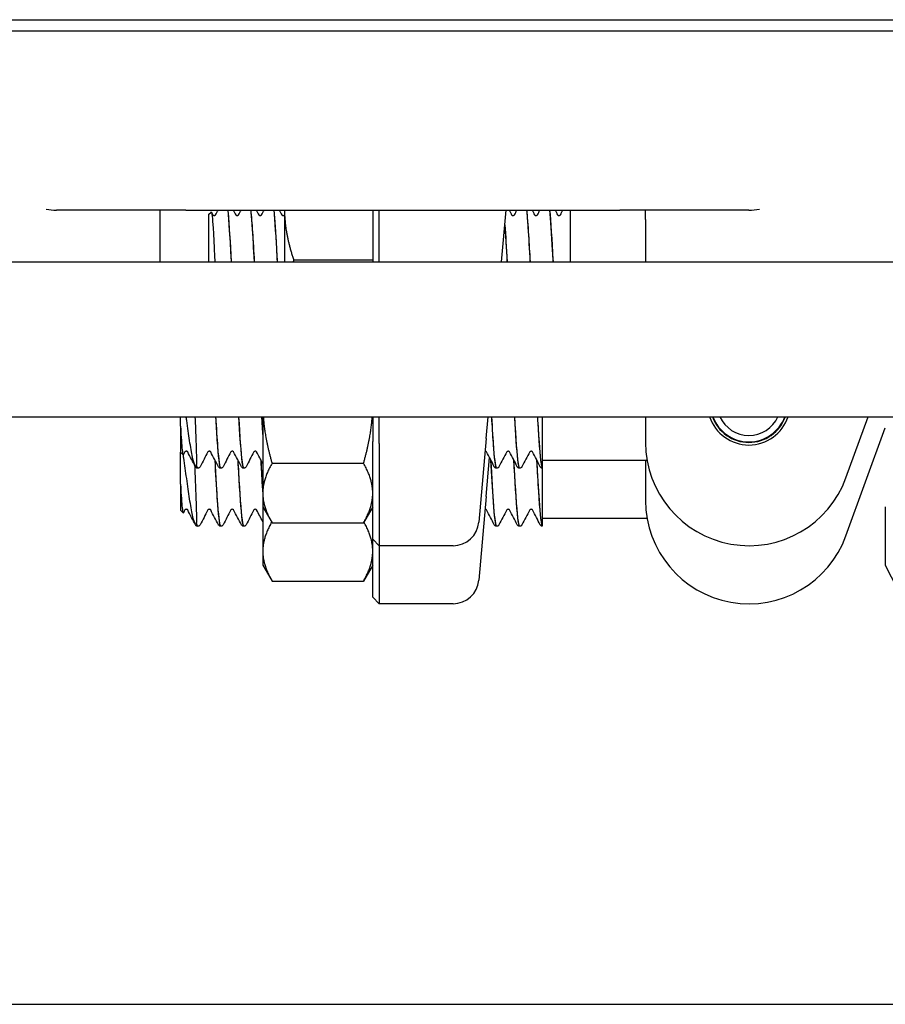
# Model space of a CAD drawing. Header units: inches. Extents: x 18 to 846, y -67 to 561.
# Tile 267 of 656: x 322.68 to 324.77, y 142.76 to 145.15. Entities that reach past the tile are written whole.
import ezdxf

# ---------------------------------------------------------------- set-up
doc = ezdxf.new("R2010")
doc.units = ezdxf.units.IN
doc.header["$LTSCALE"] = 24
doc.header["$MEASUREMENT"] = 0
doc.layers.add('Visible (ANSI)', color=7, linetype='Continuous', lineweight=30)

msp = doc.modelspace()

# ---------------------------------------------------------------- linework, layer by layer
at = {"layer": 'Visible (ANSI)'}
for p, q in [((310.74143, 145.1453), (327.24143, 145.1453)), ((310.74143, 145.11798), (327.24143, 145.11798)), ((323.08189, 144.6844), (322.76939, 144.6844)), ((323.01939, 144.6844), (323.01939, 144.55916)), ((323.08189, 144.6844), (324.13189, 144.6844)), ((323.13689, 144.67329), (323.14321, 144.67961)), ((323.13689, 144.67329), (323.13689, 144.55916)), ((323.32089, 144.6844), (323.32089, 144.55916)), ((323.53439, 144.6844), (323.53439, 144.55916)), ((323.55001, 144.55916), (323.55001, 144.6844)), ((323.84609, 144.55916), (323.85705, 144.6844)), ((324.01189, 144.6844), (324.01189, 144.58444)), ((324.44439, 144.6844), (324.13189, 144.6844)), ((324.19439, 144.66127), (324.19439, 144.6844)), ((324.19439, 144.66127), (324.19439, 144.55916)), ((324.01189, 144.58444), (324.01189, 144.55916)), ((312.95926, 144.55916), (329.89218, 144.55916)), ((323.53439, 144.56345), (323.34322, 144.56345)), ((312.95926, 144.18416), (329.89218, 144.18416)), ((323.06939, 144.16161), (323.06939, 144.18416)), ((323.26839, 144.18416), (323.26839, 143.99914)), ((323.53439, 144.18416), (323.53439, 144.12377)), ((323.55001, 144.1194), (323.55001, 144.18416)), ((323.80867, 144.13145), (323.81328, 144.18416)), ((323.94439, 144.18416), (323.94439, 144.09146)), ((324.19439, 144.18416), (324.19439, 144.1219)), ((324.67931, 144.03639), (324.7331, 144.18416)), ((323.06939, 144.16161), (323.06939, 144.09837)), ((324.67931, 143.89577), (324.77439, 144.15699)), ((323.53439, 143.88752), (323.53439, 144.12377)), ((323.55001, 144.1194), (323.55001, 143.8719)), ((323.80867, 144.13145), (323.79095, 143.92895)), ((323.06939, 144.07533), (323.06939, 144.09838)), ((323.06939, 144.09837), (323.07571, 144.09205)), ((323.06939, 144.02098), (323.06939, 144.07533)), ((323.29072, 144.07131), (323.51206, 144.07131)), ((323.80867, 143.99082), (323.81692, 144.08509)), ((323.94439, 144.09146), (323.94439, 144.06081)), ((324.19825, 144.07815), (323.94439, 144.07815)), ((324.19439, 144.07815), (324.19439, 143.98127)), ((323.10837, 144.06541), (323.10837, 144.06855)), ((323.11141, 144.0594), (323.11083, 144.0594)), ((323.16702, 144.0594), (323.16644, 144.0594)), ((323.22263, 144.0594), (323.22205, 144.0594)), ((323.83436, 144.0594), (323.83377, 144.0594)), ((323.88997, 144.0594), (323.88938, 144.0594)), ((323.94439, 144.06081), (323.94439, 144.05976)), ((323.94439, 144.05976), (323.94439, 144.05946)), ((323.94439, 144.05946), (323.94439, 143.95083)), ((323.06939, 144.02098), (323.06939, 143.95775)), ((323.26839, 143.99914), (323.26839, 143.96565)), ((323.80867, 143.99082), (323.79095, 143.78832)), ((323.06939, 143.95775), (323.07571, 143.95143)), ((323.26839, 143.96565), (323.29072, 143.92697)), ((323.26839, 143.96565), (323.26839, 143.85852)), ((323.53439, 143.96565), (323.51206, 143.92697)), ((323.94439, 143.95083), (323.94439, 143.92018)), ((324.77439, 143.96565), (324.77439, 143.82502)), ((323.10837, 143.92478), (323.10837, 143.92793)), ((323.29072, 143.92697), (323.51206, 143.92697)), ((324.19825, 143.93752), (323.94439, 143.93752)), ((323.11141, 143.91877), (323.11083, 143.91877)), ((323.16702, 143.91877), (323.16644, 143.91877)), ((323.22263, 143.91877), (323.22205, 143.91877)), ((323.83436, 143.91877), (323.83377, 143.91877)), ((323.88997, 143.91877), (323.88938, 143.91877)), ((323.94439, 143.92018), (323.94439, 143.91914)), ((323.94439, 143.91914), (323.94439, 143.91883)), ((323.53439, 143.88752), (323.55001, 143.8719)), ((323.53439, 143.7469), (323.53439, 143.88752)), ((323.26839, 143.85852), (323.26839, 143.82502)), ((323.72869, 143.8719), (323.55001, 143.8719)), ((323.55001, 143.8719), (323.55001, 143.73127)), ((323.26839, 143.82502), (323.29072, 143.78635)), ((323.53439, 143.82502), (323.51206, 143.78635)), ((324.77439, 143.82502), (324.80293, 143.76793)), ((323.29072, 143.78635), (323.51206, 143.78635)), ((323.53439, 143.7469), (323.55001, 143.73127)), ((323.72869, 143.73127), (323.55001, 143.73127)), ((322.61643, 142.76161), (329.92843, 142.76161))]:
    msp.add_line(p, q, dxfattribs=at)
for centre, radius, start, end in [((322.76939, 144.8094), 0.125, 258.3306, 270), ((324.44439, 144.8094), 0.125, 270, 281.6694), ((324.44439, 144.21565), 0.1, 198.34985, 341.65015), ((324.44439, 144.21565), 0.09375, 199.62158, 340.37842), ((324.44439, 144.21565), 0.0925, 199.89785, 340.10215), ((324.44439, 144.21565), 0.07688, 204.17468, 335.82532), ((324.44439, 144.07502), 0.1, 131.02194, 131.7394), ((324.44439, 144.07502), 0.09375, 130.63887, 131.40962), ((324.44439, 144.07502), 0.09375, 48.59038, 49.36113), ((324.44439, 144.07502), 0.1, 48.2606, 48.97806), ((324.44439, 144.1219), 0.25, 180, 340), ((324.44439, 143.98127), 0.25, 180, 340), ((323.72869, 143.9344), 0.0625, 270, 355), ((323.72869, 143.79377), 0.0625, 270, 355)]:
    msp.add_arc(centre, radius, start, end, dxfattribs=at)
for points, knots in [([(323.14321, 144.67961), (323.14335, 144.67975), (323.14348, 144.67979), (323.14439, 144.67932), (323.14514, 144.67572), (323.14665, 144.66248), (323.1474, 144.65288), (323.14891, 144.62877), (323.14966, 144.61443), (323.15102, 144.58606), (323.15162, 144.57271), (323.15221, 144.55916)], [-1.81747485, -1.81747485, -1.81747485, -1.81747485, -1.79490964, -1.79490964, -1.67005838, -1.67005838, -1.5430016, -1.5430016, -1.41373999, -1.41373999, -1.30950813, -1.30950813, -1.30950813, -1.30950813]), ([(323.14744, 144.67271), (323.14744, 144.67271), (323.14751, 144.67255), (323.14807, 144.67202), (323.14841, 144.67175), (323.14942, 144.67127), (323.15011, 144.67109), (323.15081, 144.67109)], [0.003893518, 0.003893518, 0.003893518, 0.003893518, 0.02135506, 0.02135506, 0.032660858, 0.032660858, 0.044379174, 0.044379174, 0.044379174, 0.044379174]), ([(323.15081, 144.67109), (323.15189, 144.67109), (323.15288, 144.67153), (323.15384, 144.67224), (323.15403, 144.67249), (323.15417, 144.67268), (323.15419, 144.67271), (323.15419, 144.67271)], [0, 0, 0, 0, 0.017919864, 0.017919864, 0.032518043, 0.032518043, 0.040461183, 0.040461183, 0.040461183, 0.040461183]), ([(323.1837, 144.68437), (323.1839, 144.6823), (323.18411, 144.68011), (323.18432, 144.67781), (323.1869, 144.64931), (323.18948, 144.60458), (323.19205, 144.55915)], [5.31897324, 5.31897324, 5.31897324, 5.31897324, 5.38936366, 5.38936366, 5.38936366, 6.26306776, 6.26306776, 6.26306776, 6.26306776]), ([(323.19264, 144.55917), (323.19244, 144.5627), (323.19223, 144.56623), (323.19203, 144.56975), (323.18945, 144.61521), (323.18686, 144.65823), (323.18428, 144.68437)], [-12.54625307, -12.54625307, -12.54625307, -12.54625307, -12.47836823, -12.47836823, -12.47836823, -11.60215855, -11.60215855, -11.60215855, -11.60215855]), ([(323.20305, 144.67271), (323.20305, 144.67271), (323.20312, 144.67255), (323.20368, 144.67202), (323.20402, 144.67175), (323.20503, 144.67127), (323.20572, 144.67109), (323.20643, 144.67109)], [0.003893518, 0.003893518, 0.003893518, 0.003893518, 0.02135506, 0.02135506, 0.032660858, 0.032660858, 0.044379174, 0.044379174, 0.044379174, 0.044379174]), ([(323.20643, 144.67109), (323.2075, 144.67109), (323.20849, 144.67153), (323.20945, 144.67224), (323.20965, 144.67249), (323.20978, 144.67268), (323.2098, 144.67271), (323.2098, 144.67271)], [0, 0, 0, 0, 0.017919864, 0.017919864, 0.032518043, 0.032518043, 0.040461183, 0.040461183, 0.040461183, 0.040461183]), ([(323.23931, 144.68412), (323.24068, 144.67029), (323.24206, 144.65197), (323.24344, 144.63062), (323.24485, 144.60877), (323.24626, 144.58402), (323.24766, 144.55916)], [11.60215855, 11.60215855, 11.60215855, 11.60215855, 12.06860821, 12.06860821, 12.06860821, 12.54625307, 12.54625307, 12.54625307, 12.54625307]), ([(323.24825, 144.55913), (323.24646, 144.59072), (323.24466, 144.62213), (323.24287, 144.64773), (323.24188, 144.66194), (323.24088, 144.67422), (323.23989, 144.68414)], [-18.82943838, -18.82943838, -18.82943838, -18.82943838, -18.22230215, -18.22230215, -18.22230215, -17.88534385, -17.88534385, -17.88534385, -17.88534385]), ([(323.25866, 144.67271), (323.25866, 144.67271), (323.25874, 144.67255), (323.25929, 144.67202), (323.25963, 144.67175), (323.26064, 144.67127), (323.26133, 144.67109), (323.26204, 144.67109)], [0.003893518, 0.003893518, 0.003893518, 0.003893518, 0.02135506, 0.02135506, 0.032660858, 0.032660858, 0.044379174, 0.044379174, 0.044379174, 0.044379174]), ([(323.26204, 144.67109), (323.26311, 144.67109), (323.26411, 144.67153), (323.26506, 144.67224), (323.26526, 144.67249), (323.26539, 144.67268), (323.26541, 144.67271), (323.26541, 144.67271)], [0, 0, 0, 0, 0.017919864, 0.017919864, 0.032518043, 0.032518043, 0.040461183, 0.040461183, 0.040461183, 0.040461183]), ([(323.29492, 144.68437), (323.29743, 144.65897), (323.29994, 144.61776), (323.30245, 144.57375), (323.30272, 144.56891), (323.303, 144.56404), (323.30328, 144.55918)], [17.88534385, 17.88534385, 17.88534385, 17.88534385, 18.73582519, 18.73582519, 18.73582519, 18.82943838, 18.82943838, 18.82943838, 18.82943838]), ([(323.30386, 144.5592), (323.30324, 144.57), (323.30263, 144.58078), (323.30202, 144.59132), (323.29985, 144.62868), (323.29767, 144.66224), (323.2955, 144.68428)], [-25.11262368, -25.11262368, -25.11262368, -25.11262368, -24.90483157, -24.90483157, -24.90483157, -24.16852916, -24.16852916, -24.16852916, -24.16852916]), ([(323.31427, 144.67271), (323.31427, 144.67271), (323.31435, 144.67255), (323.3149, 144.67202), (323.31524, 144.67175), (323.31625, 144.67127), (323.31695, 144.67109), (323.31765, 144.67109)], [0.003893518, 0.003893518, 0.003893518, 0.003893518, 0.02135506, 0.02135506, 0.032660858, 0.032660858, 0.044379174, 0.044379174, 0.044379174, 0.044379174]), ([(323.31765, 144.67109), (323.31872, 144.67109), (323.31972, 144.67153), (323.32059, 144.67217), (323.32078, 144.67238), (323.32089, 144.67252)], [0, 0, 0, 0, 0.017919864, 0.017919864, 0.029530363, 0.029530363, 0.029530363, 0.029530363]), ([(323.87038, 144.67271), (323.87038, 144.67271), (323.87046, 144.67255), (323.87101, 144.67202), (323.87135, 144.67175), (323.87236, 144.67127), (323.87306, 144.67109), (323.87376, 144.67109)], [0.003893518, 0.003893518, 0.003893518, 0.003893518, 0.02135506, 0.02135506, 0.032660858, 0.032660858, 0.044379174, 0.044379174, 0.044379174, 0.044379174]), ([(323.87376, 144.67109), (323.87483, 144.67109), (323.87583, 144.67153), (323.87679, 144.67224), (323.87698, 144.67249), (323.87711, 144.67268), (323.87713, 144.67271), (323.87713, 144.67271)], [0, 0, 0, 0, 0.017919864, 0.017919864, 0.032518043, 0.032518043, 0.040461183, 0.040461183, 0.040461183, 0.040461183]), ([(323.90664, 144.68413), (323.90816, 144.66884), (323.90968, 144.64809), (323.91119, 144.62397), (323.91246, 144.60381), (323.91373, 144.58154), (323.915, 144.55917)], [87.00038223, 87.00038223, 87.00038223, 87.00038223, 87.51472564, 87.51472564, 87.51472564, 87.94447675, 87.94447675, 87.94447675, 87.94447675]), ([(323.91558, 144.55914), (323.91391, 144.58851), (323.91225, 144.61773), (323.91058, 144.64225), (323.90946, 144.65874), (323.90834, 144.67293), (323.90722, 144.68414)], [-94.22766206, -94.22766206, -94.22766206, -94.22766206, -93.66321445, -93.66321445, -93.66321445, -93.28356754, -93.28356754, -93.28356754, -93.28356754]), ([(323.926, 144.67271), (323.926, 144.67271), (323.92607, 144.67255), (323.92662, 144.67202), (323.92696, 144.67175), (323.92798, 144.67127), (323.92867, 144.67109), (323.92937, 144.67109)], [0.003893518, 0.003893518, 0.003893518, 0.003893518, 0.02135506, 0.02135506, 0.032660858, 0.032660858, 0.044379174, 0.044379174, 0.044379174, 0.044379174]), ([(323.92937, 144.67109), (323.93044, 144.67109), (323.93144, 144.67153), (323.9324, 144.67224), (323.93259, 144.67249), (323.93273, 144.67268), (323.93274, 144.67271), (323.93274, 144.67271)], [0, 0, 0, 0, 0.017919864, 0.017919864, 0.032518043, 0.032518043, 0.040461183, 0.040461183, 0.040461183, 0.040461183]), ([(323.96225, 144.68439), (323.96495, 144.65719), (323.96764, 144.61144), (323.97034, 144.56391), (323.97043, 144.56233), (323.97052, 144.56075), (323.97061, 144.55917)], [93.28356754, 93.28356754, 93.28356754, 93.28356754, 94.19725167, 94.19725167, 94.19725167, 94.22766206, 94.22766206, 94.22766206, 94.22766206]), ([(323.97119, 144.55919), (323.97067, 144.56831), (323.97016, 144.57741), (323.96964, 144.58637), (323.96737, 144.62565), (323.9651, 144.66131), (323.96283, 144.68431)], [-100.51084737, -100.51084737, -100.51084737, -100.51084737, -100.33546517, -100.33546517, -100.33546517, -99.56675285, -99.56675285, -99.56675285, -99.56675285]), ([(323.98161, 144.67271), (323.98161, 144.67271), (323.98168, 144.67255), (323.98223, 144.67202), (323.98257, 144.67175), (323.98359, 144.67127), (323.98428, 144.67109), (323.98498, 144.67109)], [0.003893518, 0.003893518, 0.003893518, 0.003893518, 0.02135506, 0.02135506, 0.032660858, 0.032660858, 0.044379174, 0.044379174, 0.044379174, 0.044379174]), ([(323.98498, 144.67109), (323.98605, 144.67109), (323.98705, 144.67153), (323.98801, 144.67224), (323.9882, 144.67249), (323.98834, 144.67268), (323.98835, 144.67271), (323.98835, 144.67271)], [0, 0, 0, 0, 0.017919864, 0.017919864, 0.032518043, 0.032518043, 0.040461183, 0.040461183, 0.040461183, 0.040461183]), ([(323.10556, 144.06299), (323.10324, 144.06726), (323.10088, 144.07514), (323.09612, 144.09701), (323.09377, 144.11052), (323.089, 144.14111), (323.08665, 144.1577), (323.08378, 144.17809), (323.08335, 144.18112), (323.08293, 144.18416)], [-0.67634923, -0.67634923, -0.67634923, -0.67634923, -0.52774982, -0.52774982, -0.38555901, -0.38555901, -0.25020713, -0.25020713, -0.22667555, -0.22667555, -0.22667555, -0.22667555]), ([(323.15433, 144.18424), (323.15591, 144.15703), (323.15748, 144.13126), (323.15906, 144.11067), (323.16152, 144.07849), (323.16398, 144.0597), (323.16644, 144.05946)], [9.6276505, 9.6276505, 9.6276505, 9.6276505, 10.1615232, 10.1615232, 10.1615232, 10.9955743, 10.9955743, 10.9955743, 10.9955743]), ([(323.16705, 144.0594), (323.16698, 144.05939), (323.16691, 144.0594), (323.16684, 144.05943), (323.16401, 144.06044), (323.16119, 144.08703), (323.15836, 144.12846), (323.15721, 144.14528), (323.15606, 144.16436), (323.15491, 144.18421)], [-17.2816205, -17.2816205, -17.2816205, -17.2816205, -17.2584859, -17.2584859, -17.2584859, -16.2999201, -16.2999201, -16.2999201, -15.9108358, -15.9108358, -15.9108358, -15.9108358]), ([(323.20994, 144.18417), (323.21266, 144.13722), (323.21538, 144.09545), (323.2181, 144.07473), (323.21942, 144.06468), (323.22073, 144.0597), (323.22205, 144.05972)], [15.9108358, 15.9108358, 15.9108358, 15.9108358, 16.8320759, 16.8320759, 16.8320759, 17.2787596, 17.2787596, 17.2787596, 17.2787596]), ([(323.22266, 144.05971), (323.22095, 144.05973), (323.21924, 144.06822), (323.21752, 144.08471), (323.21519, 144.10718), (323.21286, 144.144), (323.21053, 144.18421)], [-23.5648058, -23.5648058, -23.5648058, -23.5648058, -22.9847675, -22.9847675, -22.9847675, -22.1940211, -22.1940211, -22.1940211, -22.1940211]), ([(323.26839, 144.14668), (323.26834, 144.14741), (323.2683, 144.14814), (323.26825, 144.14887), (323.26755, 144.16011), (323.26684, 144.17199), (323.26614, 144.18417)], [-28.73150298, -28.73150298, -28.73150298, -28.73150298, -28.71588313, -28.71588313, -28.71588313, -28.47720645, -28.47720645, -28.47720645, -28.47720645]), ([(323.82167, 144.18425), (323.82336, 144.15503), (323.82505, 144.12746), (323.82674, 144.10614), (323.82909, 144.07664), (323.83143, 144.05977), (323.83377, 144.0595)], [85.0258742, 85.0258742, 85.0258742, 85.0258742, 85.5995394, 85.5995394, 85.5995394, 86.393798, 86.393798, 86.393798, 86.393798]), ([(323.83438, 144.0594), (323.83166, 144.05936), (323.82895, 144.08264), (323.82623, 144.12074), (323.8249, 144.13935), (323.82358, 144.16128), (323.82225, 144.18422)], [-92.6798442, -92.6798442, -92.6798442, -92.6798442, -91.7590058, -91.7590058, -91.7590058, -91.3090595, -91.3090595, -91.3090595, -91.3090595]), ([(323.87728, 144.18416), (323.87731, 144.18357), (323.87735, 144.18297), (323.87738, 144.18237), (323.88022, 144.13333), (323.88307, 144.09047), (323.88591, 144.07127), (323.88707, 144.06346), (323.88823, 144.05965), (323.88938, 144.05971)], [91.3090595, 91.3090595, 91.3090595, 91.3090595, 91.3207683, 91.3207683, 91.3207683, 92.2845846, 92.2845846, 92.2845846, 92.6769833, 92.6769833, 92.6769833, 92.6769833]), ([(323.88999, 144.05972), (323.88841, 144.0597), (323.88683, 144.06687), (323.88526, 144.08101), (323.88279, 144.1031), (323.88032, 144.14169), (323.87786, 144.18419)], [-98.9630295, -98.9630295, -98.9630295, -98.9630295, -98.4278806, -98.4278806, -98.4278806, -97.5922448, -97.5922448, -97.5922448, -97.5922448]), ([(323.93289, 144.18422), (323.93417, 144.16204), (323.93545, 144.14083), (323.93674, 144.12263), (323.93929, 144.08645), (323.94184, 144.06285), (323.94439, 144.05976)], [97.5922448, 97.5922448, 97.5922448, 97.5922448, 98.0270057, 98.0270057, 98.0270057, 98.8915068, 98.8915068, 98.8915068, 98.8915068]), ([(323.94439, 144.06081), (323.94157, 144.06747), (323.93875, 144.09923), (323.93593, 144.14333), (323.93511, 144.15618), (323.93429, 144.16998), (323.93347, 144.18417)], [-105.1089244, -105.1089244, -105.1089244, -105.1089244, -104.1537068, -104.1537068, -104.1537068, -103.8754301, -103.8754301, -103.8754301, -103.8754301]), ([(323.06999, 144.15022), (323.07064, 144.13889), (323.07128, 144.12877), (323.07257, 144.11164), (323.07322, 144.1048), (323.07462, 144.09428), (323.07537, 144.09157), (323.07625, 144.09202), (323.07637, 144.09217), (323.0765, 144.09241)], [-2.12179282, -2.12179282, -2.12179282, -2.12179282, -2.02048123, -2.02048123, -1.91755472, -1.91755472, -1.79490964, -1.79490964, -1.77433809, -1.77433809, -1.77433809, -1.77433809]), ([(323.10556, 144.15353), (323.10598, 144.14321), (323.10636, 144.13339), (323.10702, 144.11494), (323.10732, 144.10638), (323.108, 144.08551), (323.10831, 144.07519), (323.10837, 144.06855)], [-0.3187664, -0.3187664, -0.3187664, -0.3187664, -0.23449039, -0.23449039, -0.1487662, -0.1487662, 0, 0, 0, 0]), ([(323.08331, 144.10058), (323.08224, 144.10058), (323.08124, 144.10014), (323.08029, 144.09943), (323.08009, 144.09918), (323.07996, 144.09899), (323.07994, 144.09896), (323.07994, 144.09896)], [0, 0, 0, 0, 0.017919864, 0.017919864, 0.032518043, 0.032518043, 0.040461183, 0.040461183, 0.040461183, 0.040461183]), ([(323.08669, 144.09896), (323.08669, 144.09896), (323.08661, 144.09912), (323.08606, 144.09965), (323.08572, 144.09992), (323.08471, 144.1004), (323.08402, 144.10058), (323.08331, 144.10058)], [0.003893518, 0.003893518, 0.003893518, 0.003893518, 0.02135506, 0.02135506, 0.032660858, 0.032660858, 0.044379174, 0.044379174, 0.044379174, 0.044379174]), ([(323.13893, 144.10058), (323.13785, 144.10058), (323.13686, 144.10014), (323.1359, 144.09943), (323.1357, 144.09918), (323.13557, 144.09899), (323.13555, 144.09896), (323.13555, 144.09896)], [0, 0, 0, 0, 0.017919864, 0.017919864, 0.032518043, 0.032518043, 0.040461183, 0.040461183, 0.040461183, 0.040461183]), ([(323.1423, 144.09896), (323.1423, 144.09896), (323.14223, 144.09912), (323.14167, 144.09965), (323.14133, 144.09992), (323.14032, 144.1004), (323.13963, 144.10058), (323.13893, 144.10058)], [0.003893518, 0.003893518, 0.003893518, 0.003893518, 0.02135506, 0.02135506, 0.032660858, 0.032660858, 0.044379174, 0.044379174, 0.044379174, 0.044379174]), ([(323.19454, 144.10058), (323.19346, 144.10058), (323.19247, 144.10014), (323.19151, 144.09943), (323.19132, 144.09918), (323.19118, 144.09899), (323.19116, 144.09896), (323.19116, 144.09896)], [0, 0, 0, 0, 0.017919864, 0.017919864, 0.032518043, 0.032518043, 0.040461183, 0.040461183, 0.040461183, 0.040461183]), ([(323.19791, 144.09896), (323.19791, 144.09896), (323.19784, 144.09912), (323.19728, 144.09965), (323.19694, 144.09992), (323.19593, 144.1004), (323.19524, 144.10058), (323.19454, 144.10058)], [0.003893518, 0.003893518, 0.003893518, 0.003893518, 0.02135506, 0.02135506, 0.032660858, 0.032660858, 0.044379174, 0.044379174, 0.044379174, 0.044379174]), ([(323.25015, 144.10058), (323.24907, 144.10058), (323.24808, 144.10014), (323.24712, 144.09943), (323.24693, 144.09918), (323.24679, 144.09899), (323.24677, 144.09896), (323.24677, 144.09896)], [0, 0, 0, 0, 0.017919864, 0.017919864, 0.032518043, 0.032518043, 0.040461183, 0.040461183, 0.040461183, 0.040461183]), ([(323.25352, 144.09896), (323.25352, 144.09896), (323.25345, 144.09912), (323.2529, 144.09965), (323.25255, 144.09992), (323.25154, 144.1004), (323.25085, 144.10058), (323.25015, 144.10058)], [0.003893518, 0.003893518, 0.003893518, 0.003893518, 0.02135506, 0.02135506, 0.032660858, 0.032660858, 0.044379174, 0.044379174, 0.044379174, 0.044379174]), ([(323.80963, 144.09896), (323.80963, 144.09896), (323.80956, 144.09912), (323.80901, 144.09965), (323.80866, 144.09992), (323.80765, 144.1004), (323.80696, 144.10058), (323.80626, 144.10058)], [0.003893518, 0.003893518, 0.003893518, 0.003893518, 0.02135506, 0.02135506, 0.032660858, 0.032660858, 0.044379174, 0.044379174, 0.044379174, 0.044379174]), ([(323.86187, 144.10058), (323.8608, 144.10058), (323.8598, 144.10014), (323.85884, 144.09943), (323.85865, 144.09918), (323.85851, 144.09899), (323.8585, 144.09896), (323.8585, 144.09896)], [0, 0, 0, 0, 0.017919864, 0.017919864, 0.032518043, 0.032518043, 0.040461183, 0.040461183, 0.040461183, 0.040461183]), ([(323.86524, 144.09896), (323.86524, 144.09896), (323.86517, 144.09912), (323.86462, 144.09965), (323.86428, 144.09992), (323.86326, 144.1004), (323.86257, 144.10058), (323.86187, 144.10058)], [0.003893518, 0.003893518, 0.003893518, 0.003893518, 0.02135506, 0.02135506, 0.032660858, 0.032660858, 0.044379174, 0.044379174, 0.044379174, 0.044379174]), ([(323.91748, 144.10058), (323.91641, 144.10058), (323.91541, 144.10014), (323.91445, 144.09943), (323.91426, 144.09918), (323.91412, 144.09899), (323.91411, 144.09896), (323.91411, 144.09896)], [0, 0, 0, 0, 0.017919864, 0.017919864, 0.032518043, 0.032518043, 0.040461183, 0.040461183, 0.040461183, 0.040461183]), ([(323.92085, 144.09896), (323.92085, 144.09896), (323.92078, 144.09912), (323.92023, 144.09965), (323.91989, 144.09992), (323.91887, 144.1004), (323.91818, 144.10058), (323.91748, 144.10058)], [0.003893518, 0.003893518, 0.003893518, 0.003893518, 0.02135506, 0.02135506, 0.032660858, 0.032660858, 0.044379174, 0.044379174, 0.044379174, 0.044379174]), ([(323.10556, 143.92237), (323.10324, 143.92664), (323.10088, 143.93451), (323.09612, 143.95638), (323.09377, 143.96989), (323.089, 144.00048), (323.08665, 144.01707), (323.08189, 144.05094), (323.07953, 144.06783), (323.0767, 144.08676), (323.07631, 144.08936), (323.07591, 144.09193)], [-0.67634923, -0.67634923, -0.67634923, -0.67634923, -0.52774982, -0.52774982, -0.38555901, -0.38555901, -0.25020713, -0.25020713, -0.12168954, -0.12168954, -0.10102962, -0.10102962, -0.10102962, -0.10102962]), ([(323.15225, 144.08003), (323.15452, 144.04008), (323.15679, 143.99969), (323.15906, 143.97004), (323.16152, 143.93787), (323.16398, 143.91908), (323.16644, 143.91883)], [9.3928969, 9.3928969, 9.3928969, 9.3928969, 10.1615232, 10.1615232, 10.1615232, 10.9955743, 10.9955743, 10.9955743, 10.9955743]), ([(323.16705, 143.91877), (323.16698, 143.91877), (323.16691, 143.91878), (323.16684, 143.9188), (323.16401, 143.91982), (323.16119, 143.94641), (323.15836, 143.98784), (323.15654, 144.01446), (323.15472, 144.04674), (323.15291, 144.07878)], [-17.2816205, -17.2816205, -17.2816205, -17.2816205, -17.2584859, -17.2584859, -17.2584859, -16.2999201, -16.2999201, -16.2999201, -15.6840478, -15.6840478, -15.6840478, -15.6840478]), ([(323.20787, 144.07997), (323.20847, 144.06938), (323.20907, 144.05875), (323.20967, 144.0483), (323.21248, 143.99943), (323.21529, 143.95553), (323.2181, 143.9341), (323.21942, 143.92405), (323.22073, 143.91907), (323.22205, 143.9191)], [15.6760822, 15.6760822, 15.6760822, 15.6760822, 15.879856, 15.879856, 15.879856, 16.8320759, 16.8320759, 16.8320759, 17.2787596, 17.2787596, 17.2787596, 17.2787596]), ([(323.22266, 143.91908), (323.22095, 143.9191), (323.21924, 143.9276), (323.21752, 143.94408), (323.2147, 143.97126), (323.21188, 144.01943), (323.20906, 144.06921), (323.20888, 144.07239), (323.2087, 144.07557), (323.20852, 144.07875)], [-23.5648058, -23.5648058, -23.5648058, -23.5648058, -22.9847675, -22.9847675, -22.9847675, -22.0283448, -22.0283448, -22.0283448, -21.9672331, -21.9672331, -21.9672331, -21.9672331]), ([(323.26839, 144.00605), (323.26834, 144.00678), (323.2683, 144.00751), (323.26825, 144.00825), (323.26688, 144.03017), (323.2655, 144.05452), (323.26413, 144.07875)], [-28.73150298, -28.73150298, -28.73150298, -28.73150298, -28.71588313, -28.71588313, -28.71588313, -28.25041842, -28.25041842, -28.25041842, -28.25041842]), ([(323.81959, 144.08002), (323.82197, 144.03801), (323.82436, 143.99555), (323.82674, 143.96552), (323.82909, 143.93601), (323.83143, 143.91915), (323.83377, 143.91888)], [84.7911206, 84.7911206, 84.7911206, 84.7911206, 85.5995394, 85.5995394, 85.5995394, 86.393798, 86.393798, 86.393798, 86.393798]), ([(323.83438, 143.91878), (323.83166, 143.91873), (323.82895, 143.94201), (323.82623, 143.98011), (323.82423, 144.00811), (323.82224, 144.04359), (323.82024, 144.07879)], [-92.6798442, -92.6798442, -92.6798442, -92.6798442, -91.7590058, -91.7590058, -91.7590058, -91.0822715, -91.0822715, -91.0822715, -91.0822715]), ([(323.8752, 144.07996), (323.87593, 144.06715), (323.87665, 144.05429), (323.87738, 144.04175), (323.88022, 143.9927), (323.88307, 143.94984), (323.88591, 143.93065), (323.88707, 143.92283), (323.88823, 143.91902), (323.88938, 143.91909)], [91.0743059, 91.0743059, 91.0743059, 91.0743059, 91.3207683, 91.3207683, 91.3207683, 92.2845846, 92.2845846, 92.2845846, 92.6769833, 92.6769833, 92.6769833, 92.6769833]), ([(323.88999, 143.91909), (323.88841, 143.91907), (323.88683, 143.92624), (323.88526, 143.94039), (323.88244, 143.96559), (323.87963, 144.01226), (323.87682, 144.06174), (323.87649, 144.0674), (323.87617, 144.07308), (323.87585, 144.07874)], [-98.9630295, -98.9630295, -98.9630295, -98.9630295, -98.4278806, -98.4278806, -98.4278806, -97.4744623, -97.4744623, -97.4744623, -97.3654568, -97.3654568, -97.3654568, -97.3654568]), ([(323.93081, 144.08003), (323.93279, 144.04521), (323.93476, 144.01003), (323.93674, 143.98201), (323.93929, 143.94583), (323.94184, 143.92223), (323.94439, 143.91914)], [97.3574912, 97.3574912, 97.3574912, 97.3574912, 98.0270057, 98.0270057, 98.0270057, 98.8915068, 98.8915068, 98.8915068, 98.8915068]), ([(323.94439, 143.92018), (323.94157, 143.92685), (323.93875, 143.95861), (323.93593, 144.00271), (323.93444, 144.02603), (323.93295, 144.05247), (323.93146, 144.07876)], [-105.1089244, -105.1089244, -105.1089244, -105.1089244, -104.1537068, -104.1537068, -104.1537068, -103.6486421, -103.6486421, -103.6486421, -103.6486421]), ([(323.10837, 144.06541), (323.10834, 144.06281), (323.10821, 144.06159), (323.10784, 144.06072), (323.10764, 144.06067), (323.10733, 144.06083), (323.10724, 144.06088), (323.1071, 144.06099), (323.10706, 144.06102), (323.10699, 144.06108), (323.10697, 144.06111), (323.10692, 144.06115), (323.1069, 144.06117), (323.10686, 144.06121), (323.10684, 144.06123), (323.10679, 144.06128), (323.10677, 144.0613), (323.10671, 144.06136), (323.10668, 144.0614), (323.10656, 144.06153), (323.10647, 144.06164), (323.10613, 144.06206), (323.10587, 144.06243), (323.10556, 144.06299)], [-0.17168991, -0.17168991, -0.17168991, -0.17168991, -0.0982332, -0.0982332, -0.0491093, -0.0491093, -0.03761956, -0.03761956, -0.03394059, -0.03394059, -0.03224924, -0.03224924, -0.03117451, -0.03117451, -0.03017054, -0.03017054, -0.0289244, -0.0289244, -0.02683852, -0.02683852, -0.01955178, -0.01955178, 0, 0, 0, 0]), ([(323.1108, 144.0594), (323.10967, 144.05945), (323.10861, 144.05988), (323.10733, 144.06073), (323.10694, 144.06111), (323.10662, 144.06147)], [0, 0, 0, 0, 0.015967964, 0.015967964, 0.027043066, 0.027043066, 0.027043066, 0.027043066]), ([(323.11675, 144.06313), (323.11642, 144.0625), (323.11602, 144.06183), (323.11488, 144.06072), (323.11439, 144.06033), (323.1131, 144.05968), (323.11228, 144.05944), (323.11144, 144.0594)], [0, 0, 0, 0, 0.022095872, 0.022095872, 0.033561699, 0.033561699, 0.045438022, 0.045438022, 0.045438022, 0.045438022]), ([(323.16641, 144.0594), (323.16528, 144.05945), (323.16422, 144.05988), (323.16275, 144.06086), (323.16226, 144.06139), (323.16156, 144.06231), (323.16131, 144.06273), (323.1611, 144.06313)], [0, 0, 0, 0, 0.015967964, 0.015967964, 0.031253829, 0.031253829, 0.045415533, 0.045415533, 0.045415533, 0.045415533]), ([(323.17236, 144.06313), (323.17203, 144.0625), (323.17163, 144.06183), (323.17049, 144.06072), (323.17, 144.06033), (323.16871, 144.05968), (323.16789, 144.05944), (323.16705, 144.0594)], [0, 0, 0, 0, 0.022095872, 0.022095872, 0.033561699, 0.033561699, 0.045438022, 0.045438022, 0.045438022, 0.045438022]), ([(323.22203, 144.0594), (323.22089, 144.05945), (323.21983, 144.05988), (323.21836, 144.06086), (323.21787, 144.06139), (323.21717, 144.06231), (323.21692, 144.06273), (323.21671, 144.06313)], [0, 0, 0, 0, 0.015967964, 0.015967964, 0.031253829, 0.031253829, 0.045415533, 0.045415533, 0.045415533, 0.045415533]), ([(323.22798, 144.06313), (323.22764, 144.0625), (323.22724, 144.06183), (323.2261, 144.06072), (323.22561, 144.06033), (323.22432, 144.05968), (323.2235, 144.05944), (323.22266, 144.0594)], [0, 0, 0, 0, 0.022095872, 0.022095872, 0.033561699, 0.033561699, 0.045438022, 0.045438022, 0.045438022, 0.045438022]), ([(323.83375, 144.0594), (323.83261, 144.05945), (323.83155, 144.05988), (323.83008, 144.06086), (323.8296, 144.06139), (323.82889, 144.06231), (323.82864, 144.06273), (323.82843, 144.06313)], [0, 0, 0, 0, 0.015967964, 0.015967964, 0.031253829, 0.031253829, 0.045415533, 0.045415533, 0.045415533, 0.045415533]), ([(323.8397, 144.06313), (323.83937, 144.0625), (323.83897, 144.06183), (323.83783, 144.06072), (323.83733, 144.06033), (323.83604, 144.05968), (323.83522, 144.05944), (323.83438, 144.0594)], [0, 0, 0, 0, 0.022095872, 0.022095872, 0.033561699, 0.033561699, 0.045438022, 0.045438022, 0.045438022, 0.045438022]), ([(323.88936, 144.0594), (323.88822, 144.05945), (323.88716, 144.05988), (323.88569, 144.06086), (323.88521, 144.06139), (323.8845, 144.06231), (323.88425, 144.06273), (323.88404, 144.06313)], [0, 0, 0, 0, 0.015967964, 0.015967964, 0.031253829, 0.031253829, 0.045415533, 0.045415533, 0.045415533, 0.045415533]), ([(323.89531, 144.06313), (323.89498, 144.0625), (323.89458, 144.06183), (323.89344, 144.06072), (323.89294, 144.06033), (323.89165, 144.05968), (323.89084, 144.05944), (323.88999, 144.0594)], [0, 0, 0, 0, 0.022095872, 0.022095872, 0.033561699, 0.033561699, 0.045438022, 0.045438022, 0.045438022, 0.045438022]), ([(323.94439, 144.05946), (323.94327, 144.05963), (323.94231, 144.06013), (323.94103, 144.06113), (323.94062, 144.06162), (323.94004, 144.06244), (323.93983, 144.06279), (323.93965, 144.06313)], [0, 0, 0, 0, 0.016056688, 0.016056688, 0.030725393, 0.030725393, 0.042668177, 0.042668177, 0.042668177, 0.042668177]), ([(323.06999, 144.0096), (323.07064, 143.99826), (323.07128, 143.98815), (323.07257, 143.97102), (323.07322, 143.96418), (323.07462, 143.95366), (323.07537, 143.95094), (323.07625, 143.95139), (323.07637, 143.95155), (323.0765, 143.95178)], [-2.12179282, -2.12179282, -2.12179282, -2.12179282, -2.02048123, -2.02048123, -1.91755472, -1.91755472, -1.79490964, -1.79490964, -1.77433809, -1.77433809, -1.77433809, -1.77433809]), ([(323.10556, 144.0129), (323.10598, 144.00259), (323.10636, 143.99276), (323.10702, 143.97431), (323.10732, 143.96576), (323.108, 143.94488), (323.10831, 143.93456), (323.10837, 143.92793)], [-0.3187664, -0.3187664, -0.3187664, -0.3187664, -0.23449039, -0.23449039, -0.1487662, -0.1487662, 0, 0, 0, 0]), ([(323.08331, 143.95996), (323.08224, 143.95996), (323.08124, 143.95951), (323.08029, 143.95881), (323.08009, 143.95855), (323.07996, 143.95836), (323.07994, 143.95833), (323.07994, 143.95833)], [0, 0, 0, 0, 0.017919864, 0.017919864, 0.032518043, 0.032518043, 0.040461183, 0.040461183, 0.040461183, 0.040461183]), ([(323.08669, 143.95833), (323.08669, 143.95833), (323.08661, 143.9585), (323.08606, 143.95902), (323.08572, 143.9593), (323.08471, 143.95978), (323.08402, 143.95996), (323.08331, 143.95996)], [0.003893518, 0.003893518, 0.003893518, 0.003893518, 0.02135506, 0.02135506, 0.032660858, 0.032660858, 0.044379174, 0.044379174, 0.044379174, 0.044379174]), ([(323.13893, 143.95996), (323.13785, 143.95996), (323.13686, 143.95951), (323.1359, 143.95881), (323.1357, 143.95855), (323.13557, 143.95836), (323.13555, 143.95833), (323.13555, 143.95833)], [0, 0, 0, 0, 0.017919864, 0.017919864, 0.032518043, 0.032518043, 0.040461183, 0.040461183, 0.040461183, 0.040461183]), ([(323.1423, 143.95833), (323.1423, 143.95833), (323.14223, 143.9585), (323.14167, 143.95902), (323.14133, 143.9593), (323.14032, 143.95978), (323.13963, 143.95996), (323.13893, 143.95996)], [0.003893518, 0.003893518, 0.003893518, 0.003893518, 0.02135506, 0.02135506, 0.032660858, 0.032660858, 0.044379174, 0.044379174, 0.044379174, 0.044379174]), ([(323.19454, 143.95996), (323.19346, 143.95996), (323.19247, 143.95951), (323.19151, 143.95881), (323.19132, 143.95855), (323.19118, 143.95836), (323.19116, 143.95833), (323.19116, 143.95833)], [0, 0, 0, 0, 0.017919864, 0.017919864, 0.032518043, 0.032518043, 0.040461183, 0.040461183, 0.040461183, 0.040461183]), ([(323.19791, 143.95833), (323.19791, 143.95833), (323.19784, 143.9585), (323.19728, 143.95902), (323.19694, 143.9593), (323.19593, 143.95978), (323.19524, 143.95996), (323.19454, 143.95996)], [0.003893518, 0.003893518, 0.003893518, 0.003893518, 0.02135506, 0.02135506, 0.032660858, 0.032660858, 0.044379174, 0.044379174, 0.044379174, 0.044379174]), ([(323.25015, 143.95996), (323.24907, 143.95996), (323.24808, 143.95951), (323.24712, 143.95881), (323.24693, 143.95855), (323.24679, 143.95836), (323.24677, 143.95833), (323.24677, 143.95833)], [0, 0, 0, 0, 0.017919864, 0.017919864, 0.032518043, 0.032518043, 0.040461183, 0.040461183, 0.040461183, 0.040461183]), ([(323.25352, 143.95833), (323.25352, 143.95833), (323.25345, 143.9585), (323.2529, 143.95902), (323.25255, 143.9593), (323.25154, 143.95978), (323.25085, 143.95996), (323.25015, 143.95996)], [0.003893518, 0.003893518, 0.003893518, 0.003893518, 0.02135506, 0.02135506, 0.032660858, 0.032660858, 0.044379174, 0.044379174, 0.044379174, 0.044379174]), ([(323.80963, 143.95833), (323.80963, 143.95833), (323.80956, 143.9585), (323.80901, 143.95902), (323.80866, 143.9593), (323.80765, 143.95978), (323.80696, 143.95996), (323.80626, 143.95996)], [0.003893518, 0.003893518, 0.003893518, 0.003893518, 0.02135506, 0.02135506, 0.032660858, 0.032660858, 0.044379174, 0.044379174, 0.044379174, 0.044379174]), ([(323.86187, 143.95996), (323.8608, 143.95996), (323.8598, 143.95951), (323.85884, 143.95881), (323.85865, 143.95855), (323.85851, 143.95836), (323.8585, 143.95833), (323.8585, 143.95833)], [0, 0, 0, 0, 0.017919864, 0.017919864, 0.032518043, 0.032518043, 0.040461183, 0.040461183, 0.040461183, 0.040461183]), ([(323.86524, 143.95833), (323.86524, 143.95833), (323.86517, 143.9585), (323.86462, 143.95902), (323.86428, 143.9593), (323.86326, 143.95978), (323.86257, 143.95996), (323.86187, 143.95996)], [0.003893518, 0.003893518, 0.003893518, 0.003893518, 0.02135506, 0.02135506, 0.032660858, 0.032660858, 0.044379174, 0.044379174, 0.044379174, 0.044379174]), ([(323.91748, 143.95996), (323.91641, 143.95996), (323.91541, 143.95951), (323.91445, 143.95881), (323.91426, 143.95855), (323.91412, 143.95836), (323.91411, 143.95833), (323.91411, 143.95833)], [0, 0, 0, 0, 0.017919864, 0.017919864, 0.032518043, 0.032518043, 0.040461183, 0.040461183, 0.040461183, 0.040461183]), ([(323.92085, 143.95833), (323.92085, 143.95833), (323.92078, 143.9585), (323.92023, 143.95902), (323.91989, 143.9593), (323.91887, 143.95978), (323.91818, 143.95996), (323.91748, 143.95996)], [0.003893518, 0.003893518, 0.003893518, 0.003893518, 0.02135506, 0.02135506, 0.032660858, 0.032660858, 0.044379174, 0.044379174, 0.044379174, 0.044379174]), ([(323.10837, 143.92478), (323.10834, 143.92218), (323.10821, 143.92096), (323.10784, 143.92009), (323.10764, 143.92005), (323.10733, 143.9202), (323.10724, 143.92025), (323.1071, 143.92036), (323.10706, 143.9204), (323.10699, 143.92046), (323.10697, 143.92048), (323.10692, 143.92053), (323.1069, 143.92055), (323.10686, 143.92059), (323.10684, 143.92061), (323.10679, 143.92065), (323.10677, 143.92067), (323.10671, 143.92074), (323.10668, 143.92077), (323.10656, 143.92091), (323.10647, 143.92102), (323.10613, 143.92143), (323.10587, 143.92181), (323.10556, 143.92237)], [-0.17168991, -0.17168991, -0.17168991, -0.17168991, -0.0982332, -0.0982332, -0.0491093, -0.0491093, -0.03761956, -0.03761956, -0.03394059, -0.03394059, -0.03224924, -0.03224924, -0.03117451, -0.03117451, -0.03017054, -0.03017054, -0.0289244, -0.0289244, -0.02683852, -0.02683852, -0.01955178, -0.01955178, 0, 0, 0, 0]), ([(323.1108, 143.91877), (323.10967, 143.91883), (323.10861, 143.91926), (323.10733, 143.92011), (323.10694, 143.92048), (323.10662, 143.92084)], [0, 0, 0, 0, 0.015967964, 0.015967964, 0.027043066, 0.027043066, 0.027043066, 0.027043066]), ([(323.11675, 143.92251), (323.11642, 143.92187), (323.11602, 143.9212), (323.11488, 143.9201), (323.11439, 143.91971), (323.1131, 143.91906), (323.11228, 143.91881), (323.11144, 143.91877)], [0, 0, 0, 0, 0.022095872, 0.022095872, 0.033561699, 0.033561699, 0.045438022, 0.045438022, 0.045438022, 0.045438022]), ([(323.16641, 143.91877), (323.16528, 143.91883), (323.16422, 143.91926), (323.16275, 143.92024), (323.16226, 143.92076), (323.16156, 143.92169), (323.16131, 143.9221), (323.1611, 143.92251)], [0, 0, 0, 0, 0.015967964, 0.015967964, 0.031253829, 0.031253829, 0.045415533, 0.045415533, 0.045415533, 0.045415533]), ([(323.17236, 143.92251), (323.17203, 143.92187), (323.17163, 143.9212), (323.17049, 143.9201), (323.17, 143.91971), (323.16871, 143.91906), (323.16789, 143.91881), (323.16705, 143.91877)], [0, 0, 0, 0, 0.022095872, 0.022095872, 0.033561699, 0.033561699, 0.045438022, 0.045438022, 0.045438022, 0.045438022]), ([(323.22203, 143.91877), (323.22089, 143.91883), (323.21983, 143.91926), (323.21836, 143.92024), (323.21787, 143.92076), (323.21717, 143.92169), (323.21692, 143.9221), (323.21671, 143.92251)], [0, 0, 0, 0, 0.015967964, 0.015967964, 0.031253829, 0.031253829, 0.045415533, 0.045415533, 0.045415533, 0.045415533]), ([(323.22798, 143.92251), (323.22764, 143.92187), (323.22724, 143.9212), (323.2261, 143.9201), (323.22561, 143.91971), (323.22432, 143.91906), (323.2235, 143.91881), (323.22266, 143.91877)], [0, 0, 0, 0, 0.022095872, 0.022095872, 0.033561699, 0.033561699, 0.045438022, 0.045438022, 0.045438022, 0.045438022]), ([(323.83375, 143.91877), (323.83261, 143.91883), (323.83155, 143.91926), (323.83008, 143.92024), (323.8296, 143.92076), (323.82889, 143.92169), (323.82864, 143.9221), (323.82843, 143.92251)], [0, 0, 0, 0, 0.015967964, 0.015967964, 0.031253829, 0.031253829, 0.045415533, 0.045415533, 0.045415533, 0.045415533]), ([(323.8397, 143.92251), (323.83937, 143.92187), (323.83897, 143.9212), (323.83783, 143.9201), (323.83733, 143.91971), (323.83604, 143.91906), (323.83522, 143.91881), (323.83438, 143.91877)], [0, 0, 0, 0, 0.022095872, 0.022095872, 0.033561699, 0.033561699, 0.045438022, 0.045438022, 0.045438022, 0.045438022]), ([(323.88936, 143.91877), (323.88822, 143.91883), (323.88716, 143.91926), (323.88569, 143.92024), (323.88521, 143.92076), (323.8845, 143.92169), (323.88425, 143.9221), (323.88404, 143.92251)], [0, 0, 0, 0, 0.015967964, 0.015967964, 0.031253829, 0.031253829, 0.045415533, 0.045415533, 0.045415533, 0.045415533]), ([(323.89531, 143.92251), (323.89498, 143.92187), (323.89458, 143.9212), (323.89344, 143.9201), (323.89294, 143.91971), (323.89165, 143.91906), (323.89084, 143.91881), (323.88999, 143.91877)], [0, 0, 0, 0, 0.022095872, 0.022095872, 0.033561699, 0.033561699, 0.045438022, 0.045438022, 0.045438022, 0.045438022]), ([(323.94439, 143.91883), (323.94327, 143.919), (323.94231, 143.91951), (323.94103, 143.92051), (323.94062, 143.921), (323.94004, 143.92182), (323.93983, 143.92217), (323.93965, 143.92251)], [0, 0, 0, 0, 0.016056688, 0.016056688, 0.030725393, 0.030725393, 0.042668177, 0.042668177, 0.042668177, 0.042668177])]:
    msp.add_open_spline(points, degree=3, knots=knots, dxfattribs=at)
for points in [[(323.144, 144.67926), (323.14515, 144.67707), (323.1463, 144.67488), (323.14745, 144.67269)], [(323.15418, 144.67269), (323.15623, 144.67659), (323.15828, 144.68049), (323.16033, 144.6844)], [(323.19691, 144.6844), (323.19896, 144.68049), (323.20101, 144.67659), (323.20306, 144.67269)], [(323.20979, 144.67269), (323.21184, 144.67659), (323.21389, 144.68049), (323.21594, 144.6844)], [(323.25252, 144.6844), (323.25457, 144.68049), (323.25662, 144.67659), (323.25867, 144.67269)], [(323.2654, 144.67269), (323.26745, 144.67659), (323.2695, 144.68049), (323.27155, 144.6844)], [(323.30813, 144.6844), (323.31018, 144.68049), (323.31223, 144.67659), (323.31429, 144.67269)], [(323.86424, 144.6844), (323.86629, 144.68049), (323.86834, 144.67659), (323.8704, 144.67269)], [(323.87712, 144.67269), (323.87917, 144.67659), (323.88122, 144.68049), (323.88327, 144.6844)], [(323.91986, 144.6844), (323.9219, 144.68049), (323.92396, 144.67659), (323.92601, 144.67269)], [(323.93273, 144.67269), (323.93478, 144.67659), (323.93683, 144.68049), (323.93888, 144.6844)], [(323.97547, 144.6844), (323.97752, 144.68049), (323.97957, 144.67659), (323.98162, 144.67269)], [(323.98834, 144.67269), (323.99039, 144.67659), (323.99245, 144.68049), (323.9945, 144.6844)], [(323.85394, 144.64876), (323.85575, 144.62287), (323.85757, 144.59116), (323.85939, 144.55915)], [(323.85997, 144.55916), (323.85806, 144.59276), (323.85616, 144.62585), (323.85426, 144.65238)], [(323.10435, 144.18416), (323.10476, 144.17371), (323.10516, 144.16344), (323.10556, 144.15353)], [(323.26555, 144.18419), (323.2665, 144.16786), (323.26744, 144.15206), (323.26839, 144.13761)], [(323.06939, 144.16161), (323.06958, 144.15771), (323.06978, 144.15391), (323.06999, 144.15022)], [(323.07995, 144.09898), (323.0788, 144.09679), (323.07765, 144.0946), (323.0765, 144.09241)], [(323.1054, 144.0633), (323.09917, 144.0752), (323.09293, 144.08709), (323.08668, 144.09898)], [(323.13556, 144.09898), (323.12928, 144.08704), (323.12301, 144.07509), (323.11675, 144.06313)], [(323.1611, 144.06313), (323.15484, 144.07509), (323.14857, 144.08704), (323.14229, 144.09898)], [(323.19117, 144.09898), (323.18489, 144.08704), (323.17863, 144.07509), (323.17236, 144.06313)], [(323.21671, 144.06313), (323.21045, 144.07509), (323.20418, 144.08704), (323.1979, 144.09898)], [(323.24679, 144.09898), (323.2405, 144.08704), (323.23424, 144.07509), (323.22798, 144.06313)], [(323.26839, 144.07064), (323.26343, 144.08009), (323.25848, 144.08954), (323.25351, 144.09898)], [(323.80626, 144.10058), (323.80616, 144.10058), (323.80606, 144.10058), (323.80597, 144.10057)], [(323.82843, 144.06313), (323.82217, 144.07509), (323.8159, 144.08704), (323.80962, 144.09898)], [(323.85851, 144.09898), (323.85223, 144.08704), (323.84596, 144.07509), (323.8397, 144.06313)], [(323.88404, 144.06313), (323.87778, 144.07509), (323.87151, 144.08704), (323.86523, 144.09898)], [(323.91412, 144.09898), (323.90784, 144.08704), (323.90157, 144.07509), (323.89531, 144.06313)], [(323.93965, 144.06313), (323.93339, 144.07509), (323.92712, 144.08704), (323.92084, 144.09898)], [(323.26348, 144.08002), (323.26511, 144.05115), (323.26675, 144.02203), (323.26839, 143.99699)], [(323.10344, 144.06703), (323.10416, 144.04849), (323.10486, 144.03015), (323.10556, 144.0129)], [(323.11144, 144.0596), (323.11041, 144.05951), (323.10939, 144.06246), (323.10837, 144.06855)], [(323.10837, 144.06541), (323.10919, 144.06143), (323.11001, 144.05953), (323.11083, 144.05962)], [(323.06939, 144.02098), (323.06958, 144.01709), (323.06978, 144.01329), (323.06999, 144.0096)], [(323.07995, 143.95836), (323.0788, 143.95617), (323.07765, 143.95398), (323.0765, 143.95178)], [(323.1054, 143.92267), (323.09917, 143.93457), (323.09293, 143.94647), (323.08668, 143.95836)], [(323.13556, 143.95836), (323.12928, 143.94641), (323.12301, 143.93446), (323.11675, 143.92251)], [(323.1611, 143.92251), (323.15484, 143.93446), (323.14857, 143.94641), (323.14229, 143.95836)], [(323.19117, 143.95836), (323.18489, 143.94641), (323.17863, 143.93446), (323.17236, 143.92251)], [(323.21671, 143.92251), (323.21045, 143.93446), (323.20418, 143.94641), (323.1979, 143.95836)], [(323.24679, 143.95836), (323.2405, 143.94641), (323.23424, 143.93446), (323.22798, 143.92251)], [(323.26839, 143.93001), (323.26343, 143.93946), (323.25848, 143.94891), (323.25351, 143.95836)], [(323.80626, 143.95996), (323.80616, 143.95996), (323.80606, 143.95995), (323.80597, 143.95995)], [(323.82843, 143.92251), (323.82217, 143.93446), (323.8159, 143.94641), (323.80962, 143.95836)], [(323.85851, 143.95836), (323.85223, 143.94641), (323.84596, 143.93446), (323.8397, 143.92251)], [(323.88404, 143.92251), (323.87778, 143.93446), (323.87151, 143.94641), (323.86523, 143.95836)], [(323.91412, 143.95836), (323.90784, 143.94641), (323.90157, 143.93446), (323.89531, 143.92251)], [(323.93965, 143.92251), (323.93339, 143.93446), (323.92712, 143.94641), (323.92084, 143.95836)], [(323.11144, 143.91898), (323.11041, 143.91888), (323.10939, 143.92183), (323.10837, 143.92793)], [(323.10837, 143.92478), (323.10919, 143.9208), (323.11001, 143.91891), (323.11083, 143.919)]]:
    msp.add_open_spline(points, degree=3, dxfattribs=at)
for points, weights in [([(323.32089, 144.6844), (323.32128, 144.62826), (323.34322, 144.56345)], [1.00135415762, 1.03726524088, 1]), ([(323.34322, 144.56345), (323.34251, 144.5613), (323.34183, 144.55916)], [1, 1.00115850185, 1.00224628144]), ([(323.26953, 144.18416), (323.27332, 144.13157), (323.29072, 144.07131)], [1.01333847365, 1.02932212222, 1]), ([(323.51206, 144.07131), (323.52945, 144.13157), (323.53325, 144.18416)], [1, 1.02932212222, 1.01333847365]), ([(323.29072, 144.07131), (323.26839, 144.03263), (323.26839, 143.99914)], [1, 1.0379548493, 1]), ([(323.53439, 143.99914), (323.53439, 144.03263), (323.51206, 144.07131)], [1, 1.0379548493, 1]), ([(323.26839, 143.99914), (323.26839, 143.96565), (323.29072, 143.92697)], [1, 1.0379548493, 1]), ([(323.51206, 143.92697), (323.53439, 143.96565), (323.53439, 143.99914)], [1, 1.0379548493, 1]), ([(323.28965, 143.92882), (323.26839, 143.89126), (323.26839, 143.85852)], [1.00172961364, 1.03706938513, 1]), ([(323.53439, 143.85852), (323.53439, 143.89126), (323.51312, 143.92882)], [1, 1.03706938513, 1.00172961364]), ([(323.26839, 143.85852), (323.26839, 143.82502), (323.29072, 143.78635)], [1, 1.0379548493, 1]), ([(323.51206, 143.78635), (323.53439, 143.82502), (323.53439, 143.85852)], [1, 1.0379548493, 1])]:
    msp.add_rational_spline(points, weights, degree=2, dxfattribs=at)

doc.saveas('drawing.dxf')
